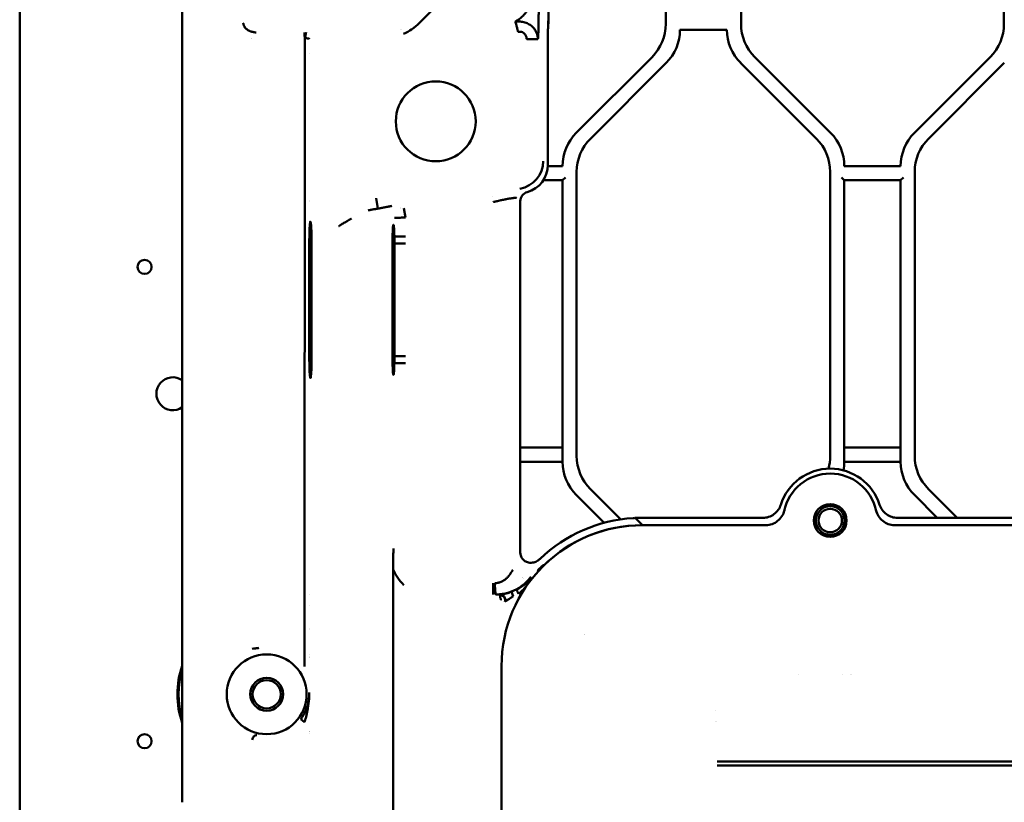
# Model space of a CAD drawing. Header units: millimetres. Extents: x 0 to 14369, y -869 to 2970.
# Tile 303 of 656: x 1663 to 1768, y 654 to 738. Entities that reach past the tile are written whole.
import ezdxf

# ---------------------------------------------------------------- set-up
doc = ezdxf.new("R2010")
doc.units = ezdxf.units.MM
doc.header["$LTSCALE"] = 10
doc.layers.add('Sichtbar (ISO)', color=7, linetype='Continuous', lineweight=50)

msp = doc.modelspace()

# ---------------------------------------------------------------- linework, layer by layer
at = {"layer": 'Sichtbar (ISO)'}
for p, q in [((1663.218, 641.735), (1663.218, 1126.035)), ((1680.518, 654.38), (1680.518, 876.885)), ((1719.518, 737.569), (1719.518, 850.976)), ((1732.018, 767.503), (1732.018, 737.266)), ((1732.018, 767.503), (1732.018, 737.266)), ((1740.018, 737.266), (1740.018, 767.503)), ((1740.018, 737.266), (1740.018, 767.503)), ((1768.018, 767.503), (1768.018, 737.266)), ((1768.018, 767.503), (1768.018, 737.266)), ((1709.102, 740.696), (1705.706, 737.301)), ((1716.092, 737.151), (1716.092, 737.151)), ((1716.455, 737.514), (1716.458, 737.517)), ((1703.766, 736.67), (1703.766, 736.669)), ((1703.877, 736.714), (1703.877, 736.714)), ((1733.518, 736.645), (1738.518, 736.645)), ((1693.595, 735.736), (1693.543, 668.841)), ((1718.397, 735.633), (1718.397, 735.633)), ((1718.398, 735.63), (1718.398, 735.63)), ((1694.042, 734.142), (1694.042, 734.142)), ((1719.439, 722.24), (1719.439, 734.876)), ((1730.553, 733.731), (1722.482, 725.66)), ((1730.553, 733.731), (1722.482, 725.66)), ((1723.982, 725.038), (1732.053, 733.109)), ((1723.982, 725.038), (1732.053, 733.109)), ((1739.982, 733.109), (1748.053, 725.038)), ((1739.982, 733.109), (1748.053, 725.038)), ((1749.553, 725.66), (1741.482, 733.731)), ((1749.553, 725.66), (1741.482, 733.731)), ((1766.553, 733.731), (1758.482, 725.66)), ((1766.553, 733.731), (1758.482, 725.66)), ((1759.982, 725.038), (1768.053, 733.109)), ((1759.982, 725.038), (1768.053, 733.109)), ((1721.018, 722.124), (1719.437, 722.124)), ((1722.518, 691.266), (1722.518, 721.503)), ((1722.518, 691.266), (1722.518, 721.503)), ((1749.518, 721.503), (1749.518, 691.266)), ((1749.518, 721.503), (1749.518, 691.266)), ((1757.018, 722.124), (1751.018, 722.124)), ((1758.518, 691.266), (1758.518, 721.503)), ((1758.518, 691.266), (1758.518, 721.503)), ((1718.966, 720.624), (1721.018, 720.624)), ((1721.018, 720.624), (1721.318, 720.924)), ((1721.018, 720.624), (1721.018, 690.645)), ((1721.018, 690.645), (1721.018, 720.624)), ((1750.718, 720.924), (1751.018, 720.624)), ((1751.018, 690.645), (1751.018, 720.624)), ((1751.018, 720.624), (1751.018, 690.645)), ((1751.018, 720.624), (1757.018, 720.624)), ((1757.018, 720.624), (1757.318, 720.924)), ((1757.018, 720.624), (1757.018, 690.645)), ((1757.018, 690.645), (1757.018, 720.624)), ((1694.042, 718.341), (1694.042, 718.341)), ((1701.366, 717.6), (1701.169, 718.716)), ((1713.514, 718.899), (1713.514, 718.899)), ((1716.518, 680.967), (1716.518, 718.393)), ((1700.662, 717.473), (1700.662, 717.473)), ((1700.766, 717.492), (1700.766, 717.492)), ((1703.77, 717.748), (1703.77, 717.748)), ((1703.77, 717.559), (1703.77, 717.561)), ((1704.133, 717.627), (1704.307, 716.646)), ((1694.042, 716.341), (1694.042, 716.341)), ((1694.042, 716.206), (1694.042, 716.206)), ((1697.974, 716.206), (1697.974, 716.206)), ((1698.204, 716.341), (1698.204, 716.341)), ((1703.77, 716.631), (1703.77, 716.631)), ((1703.108, 714.613), (1704.307, 714.613)), ((1694.054, 713.885), (1694.054, 701.885)), ((1694.298, 713.885), (1694.298, 701.885)), ((1702.906, 701.885), (1702.906, 713.885)), ((1704.299, 713.885), (1703.115, 713.885)), ((1703.115, 713.885), (1703.115, 701.885)), ((1694.042, 703.178), (1694.042, 703.178)), ((1694.042, 702.742), (1694.042, 702.742)), ((1703.115, 701.885), (1704.299, 701.885)), ((1704.307, 701.157), (1703.108, 701.157)), ((1721.018, 692.145), (1716.518, 692.145)), ((1716.518, 692.145), (1721.018, 692.145)), ((1757.018, 692.145), (1751.018, 692.145)), ((1751.018, 692.145), (1757.018, 692.145)), ((1716.518, 690.645), (1721.018, 690.645)), ((1721.018, 690.645), (1716.518, 690.645)), ((1751.018, 690.645), (1757.018, 690.645)), ((1757.018, 690.645), (1751.018, 690.645)), ((1727.212, 684.501), (1723.982, 687.731)), ((1727.212, 684.501), (1723.982, 687.731)), ((1763.042, 684.671), (1759.982, 687.731)), ((1763.042, 684.671), (1759.982, 687.731)), ((1722.482, 687.109), (1725.453, 684.138)), ((1725.453, 684.138), (1722.482, 687.109)), ((1758.482, 687.109), (1760.921, 684.671)), ((1760.921, 684.671), (1758.482, 687.109)), ((1742.351, 684.671), (1728.732, 684.671)), ((1728.732, 684.671), (1729.518, 683.885)), ((1778.835, 684.671), (1756.684, 684.671)), ((1729.518, 683.885), (1742.68, 683.885)), ((1729.518, 683.885), (1742.68, 683.885)), ((1756.355, 683.885), (1809.018, 683.885)), ((1756.358, 683.885), (1809.018, 683.885)), ((1702.984, 606.602), (1702.984, 679.168)), ((1713.621, 676.508), (1713.621, 677.707)), ((1694.042, 676.503), (1694.042, 676.503)), ((1715.746, 676.313), (1715.576, 676.782)), ((1694.042, 675.385), (1694.042, 675.385)), ((1694.042, 672.885), (1694.042, 672.885)), ((1694.042, 670.08), (1694.042, 670.08)), ((1714.518, 616.885), (1714.518, 668.885)), ((1694.042, 665.689), (1694.042, 665.689)), ((1693.14, 663.224), (1693.543, 662.928)), ((1694.042, 661.689), (1694.042, 661.689)), ((1797.419, 658.736), (1737.477, 658.736)), ((1737.486, 658.304), (1813.517, 658.304))]:
    msp.add_line(p, q, dxfattribs=at)
for centre, radius in [((1707.518, 726.885), 4.25), ((1676.518, 711.385), 0.75), ((1749.518, 684.385), 1.75), ((1749.518, 684.385), 1.525), ((1749.518, 684.385), 1.25), ((1689.518, 665.885), 4.25), ((1689.518, 665.885), 1.75), ((1689.518, 665.885), 1.5), ((1676.518, 660.885), 0.75)]:
    msp.add_circle(centre, radius, dxfattribs=at)
for centre, radius, start, end in [((1727.018, 737.266), 5, 315, 0), ((1727.018, 737.266), 5, 315, 0), ((1745.018, 737.266), 5, 180, 225), ((1745.018, 737.266), 5, 180, 225), ((1763.018, 737.266), 5, 315, 0), ((1763.018, 737.266), 5, 315, 0), ((1728.518, 736.645), 5, 315, 0), ((1728.518, 736.645), 5, 315, 0), ((1743.518, 736.645), 5, 180, 225), ((1743.518, 736.645), 5, 180, 225), ((1690.124, 737.144), 2.6, 212.1629, 212.1632), ((1726.018, 722.124), 5, 135, 180), ((1726.018, 722.124), 5, 135, 180), ((1746.018, 722.124), 5, 0, 45), ((1746.018, 722.124), 5, 0, 45), ((1762.018, 722.124), 5, 135, 180), ((1762.018, 722.124), 5, 135, 180), ((1727.518, 721.503), 5, 135, 180), ((1727.518, 721.503), 5, 135, 180), ((1744.518, 721.503), 5, 0, 45), ((1744.518, 721.503), 5, 0, 45), ((1763.518, 721.503), 5, 135, 180), ((1763.518, 721.503), 5, 135, 180), ((1679.518, 697.885), 1.75, 55.1501, 304.8499), ((1679.518, 697.885), 1.75, 55.1501, 304.8499), ((1727.518, 691.266), 5, 180, 225), ((1727.518, 691.266), 5, 180, 225), ((1744.518, 691.266), 5, 344.20305, 0), ((1744.518, 691.266), 5, 344.20305, 0), ((1763.518, 691.266), 5, 180, 225), ((1763.518, 691.266), 5, 180, 225), ((1726.018, 690.645), 5, 180, 225), ((1726.018, 690.645), 5, 180, 225), ((1749.518, 684.385), 5.524, 17.68467, 162.31533), ((1746.018, 690.645), 5, 349.38818, 0), ((1746.018, 690.645), 5, 349.38818, 0), ((1762.018, 690.645), 5, 180, 225), ((1762.018, 690.645), 5, 180, 225), ((1749.518, 684.385), 5, 11.65325, 168.34675), ((1729.518, 668.885), 15.786, 93.54393, 133.64782), ((1728.48, 685.641), 1.002, 273.54225, 284.54317), ((1729.518, 668.885), 15, 90, 180), ((1729.518, 668.885), 15, 90, 134.2481), ((1713.905, 681.385), 4.214, 313.04655, 313.04896), ((1729.521, 668.883), 7.004, 151.00383, 151.00414), ((1689.518, 665.885), 9.5, 161.32828, 198.67172), ((1689.518, 665.885), 6, 41.05322, 41.05351), ((1689.518, 665.885), 9.38, 163.63541, 196.36459), ((1689.518, 665.885), 9.38, 163.63541, 196.36459), ((1753.769, 667.635), 7.596, 177.0423, 177.04256), ((1753.767, 667.635), 2.999, 172.5363, 172.53707), ((1753.768, 667.635), 2, 168.77785, 168.77906), ((1739.018, 663.884), 1.701, 170.78174, 170.78235), ((1739.018, 663.385), 1.701, 194.82609, 194.82661), ((1689.518, 665.884), 6, 318.94495, 318.9455)]:
    msp.add_arc(centre, radius, start, end, dxfattribs=at)
for centre, major_axis, ratio, start_param, end_param in [((1716.514, 737.573), (2.776, -1.15), 0.998395, 0.231895, 0.3921315), ((1688.081, 737.221), (-0.753, -0.407), 0.8201016, 0.2764217, 0.4996481), ((1715.961, 722.664), (-1.928, -2.298), 0.997668, 0.8745085, 2.2677786), ((1716.435, 722.247), (-2.304, 1.933), 0.997668, 2.5418508, 3.838575), ((1717.519, 718.39), (-0.768, 0.644), 0.997668, 5.6834434, 6.9801674), ((1693.543, 718.515), (2.3, 0), 0.0174551, 4.931115, 4.9311234), ((1703.011, 713.885), (0, 2), 0.0524078, 5.0849417, 7.8539816), ((1703.011, 701.885), (0, -2), 0.0524078, 4.712389, 7.4814298), ((1719.402, 679.272), (-0.502, 0.001), 0.9972706, 5.4900581, 5.5221299), ((1709.557, 682.469), (6.081, 4.18), 0.8630452, 2.9835925, 3.2991788), ((1716.346, 676.563), (-0.229, 0.454), 0.0013301, 4.7291007, 6.2314467), ((1693.543, 672.71), (2.3, 0), 0.0174551, 1.3520642, 1.352073), ((1688.339, 661.036), (0.134, 0.482), 0.6937313, 0.0484623, 1.7620187)]:
    msp.add_ellipse(centre, major_axis=major_axis, ratio=ratio, start_param=start_param, end_param=end_param, dxfattribs=at)
for points, knots in [([(1715.983, 737.518), (1715.985, 737.519), (1715.989, 737.52), (1715.994, 737.523), (1716.006, 737.529), (1716.028, 737.541), (1716.071, 737.566), (1716.117, 737.592), (1716.163, 737.62), (1716.261, 737.682), (1716.353, 737.745), (1716.552, 737.892), (1716.735, 738.051), (1716.909, 738.219), (1717.066, 738.414), (1717.132, 738.519), (1717.193, 738.625), (1717.24, 738.732), (1717.26, 738.789), (1717.27, 738.818), (1717.276, 738.837), (1717.278, 738.846)], [0.00000024, 0.00000024, 0.00000024, 0.00000024, 0.01503684, 0.03015115, 0.05159061, 0.08203607, 0.12551178, 0.16948814, 0.21391532, 0.27755168, 0.34208846, 0.43466928, 0.5272986, 0.61857157, 0.70862651, 0.77189627, 0.83451411, 0.89627601, 0.93944563, 0.96978581, 1, 1, 1, 1]), ([(1718.477, 738.846), (1718.477, 738.836), (1718.477, 738.826), (1718.477, 738.816), (1718.477, 738.804), (1718.477, 738.792), (1718.477, 738.78), (1718.477, 738.759), (1718.476, 738.737), (1718.476, 738.715), (1718.476, 738.672), (1718.476, 738.629), (1718.476, 738.586), (1718.476, 738.55), (1718.476, 738.513), (1718.476, 738.477), (1718.475, 738.429), (1718.475, 738.381), (1718.475, 738.333), (1718.474, 738.25), (1718.474, 738.168), (1718.473, 738.087), (1718.473, 738.068), (1718.473, 738.049), (1718.473, 738.03), (1718.472, 737.969), (1718.472, 737.908), (1718.471, 737.849), (1718.469, 737.598), (1718.465, 737.358), (1718.461, 737.131), (1718.461, 737.075), (1718.459, 737.019), (1718.458, 736.964), (1718.457, 736.913), (1718.456, 736.862), (1718.455, 736.812)], [0, 0, 0, 0, 0.00705922, 0.00705922, 0.00705922, 0.015625, 0.015625, 0.015625, 0.03125, 0.03125, 0.03125, 0.0625, 0.0625, 0.0625, 0.0892245, 0.0892245, 0.0892245, 0.125, 0.125, 0.125, 0.1875, 0.1875, 0.1875, 0.202352, 0.202352, 0.202352, 0.25, 0.25, 0.25, 0.45011219, 0.45011219, 0.45011219, 0.5, 0.5, 0.5, 0.54634323, 0.54634323, 0.54634323, 0.54634323]), ([(1687.027, 737.334), (1687.028, 737.328), (1687.029, 737.322), (1687.029, 737.316), (1687.03, 737.31), (1687.031, 737.304), (1687.032, 737.298), (1687.034, 737.286), (1687.036, 737.274), (1687.038, 737.262), (1687.041, 737.248), (1687.043, 737.234), (1687.046, 737.221), (1687.048, 737.211), (1687.05, 737.202), (1687.052, 737.193), (1687.062, 737.149), (1687.075, 737.108), (1687.089, 737.07), (1687.104, 737.032), (1687.121, 736.997), (1687.139, 736.964), (1687.149, 736.948), (1687.158, 736.933), (1687.168, 736.919), (1687.179, 736.904), (1687.19, 736.889), (1687.201, 736.876), (1687.218, 736.855), (1687.236, 736.836), (1687.254, 736.817), (1687.268, 736.802), (1687.283, 736.788), (1687.298, 736.774), (1687.314, 736.759), (1687.33, 736.745), (1687.348, 736.731), (1687.376, 736.71), (1687.405, 736.689), (1687.439, 736.674)], [0, 0, 0, 0, 0.01649138, 0.01649138, 0.01649138, 0.03392833, 0.03392833, 0.03392833, 0.06880223, 0.06880223, 0.06880223, 0.11035514, 0.11035514, 0.11035514, 0.13855002, 0.13855002, 0.13855002, 0.27804561, 0.27804561, 0.27804561, 0.4175412, 0.4175412, 0.4175412, 0.48610066, 0.48610066, 0.48610066, 0.55703679, 0.55703679, 0.55703679, 0.66176161, 0.66176161, 0.66176161, 0.74574836, 0.74574836, 0.74574836, 0.83602798, 0.83602798, 0.83602798, 0.97797973, 0.97797973, 0.97797973, 0.97797973]), ([(1687.027, 737.334), (1687.028, 737.327), (1687.03, 737.315), (1687.033, 737.291), (1687.041, 737.25), (1687.057, 737.174), (1687.088, 737.075), (1687.139, 736.971), (1687.223, 736.852), (1687.324, 736.754), (1687.406, 736.691), (1687.439, 736.674)], [0, 0, 0, 0, 0.02153802, 0.04278576, 0.08441637, 0.16433692, 0.31250402, 0.44957132, 0.58035738, 0.84197925, 0.97829114, 0.97829114, 0.97829114, 0.97829114]), ([(1704.087, 736.218), (1704.091, 736.22), (1704.095, 736.221), (1704.396, 736.347), (1704.681, 736.501), (1705.295, 736.911), (1705.546, 737.141), (1705.706, 737.301)], [-0.12156631, -0.12156631, -0.12156631, -0.12156631, -0.12081917, -0.12081917, -0.06799044, -0.06799044, -0.00000868, -0.00000868, -0.00000868, -0.00000868]), ([(1715.994, 737.518), (1715.994, 737.516), (1715.994, 737.515), (1715.995, 737.514), (1715.995, 737.512), (1715.996, 737.509), (1715.997, 737.506), (1715.998, 737.501), (1716, 737.496), (1716.002, 737.489), (1716.004, 737.479), (1716.008, 737.467), (1716.012, 737.451), (1716.019, 737.428), (1716.027, 737.398), (1716.038, 737.355), (1716.055, 737.294), (1716.078, 737.203), (1716.106, 737.098), (1716.133, 736.994), (1716.165, 736.875), (1716.19, 736.777), (1716.208, 736.708), (1716.224, 736.65), (1716.237, 736.601), (1716.246, 736.566), (1716.254, 736.535), (1716.261, 736.511), (1716.265, 736.494), (1716.269, 736.48), (1716.273, 736.466), (1716.276, 736.451), (1716.28, 736.435), (1716.285, 736.42)], [0, 0, 0, 0, 0.0353015, 0.0353015, 0.0353015, 0.0774439, 0.0774439, 0.0774439, 0.1371039, 0.1371039, 0.1371039, 0.2215092, 0.2215092, 0.2215092, 0.3408332, 0.3408332, 0.3408332, 0.508912, 0.508912, 0.508912, 0.6769975, 0.6769975, 0.6769975, 0.7962872, 0.7962872, 0.7962872, 0.8807, 0.8807, 0.8807, 0.9403716, 0.9403716, 0.9403716, 1, 1, 1, 1]), ([(1718.398, 735.633), (1718.396, 735.874), (1718.258, 736.336), (1718.04, 736.733), (1717.701, 737.102), (1717.259, 737.343), (1716.779, 737.485), (1716.352, 737.535), (1716.138, 737.536), (1716.05, 737.525)], [0.00000021, 0.00000021, 0.00000021, 0.00000021, 0.17459591, 0.31419353, 0.45659954, 0.6009145, 0.74537925, 0.88217028, 0.97921931, 0.97921931, 0.97921931, 0.97921931]), ([(1719.459, 736.352), (1719.464, 736.556), (1719.47, 736.755), (1719.483, 737.219), (1719.487, 737.36), (1719.494, 737.575), (1719.494, 737.576), (1719.494, 737.579)], [-0.1373053, -0.1373053, -0.1373053, -0.1373053, -0.07489207, -0.07489207, 0, 0, 0.00066387, 0.00066387, 0.00066387, 0.00066387]), ([(1687.439, 736.674), (1687.447, 736.677), (1687.449, 736.675), (1687.453, 736.672), (1687.455, 736.67), (1687.452, 736.664)], [0.0009420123, 0.0009420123, 0.0009420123, 0.0009420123, 0.0017026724, 0.0017026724, 0.0028071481, 0.0028071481, 0.0028071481, 0.0028071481]), ([(1687.58, 736.568), (1687.589, 736.564), (1687.598, 736.559), (1687.607, 736.555), (1687.64, 736.539), (1687.675, 736.524), (1687.709, 736.51), (1687.745, 736.495), (1687.781, 736.482), (1687.817, 736.47), (1687.854, 736.457), (1687.892, 736.445), (1687.929, 736.434), (1687.967, 736.423), (1688.006, 736.413), (1688.044, 736.403), (1688.083, 736.394), (1688.123, 736.385), (1688.162, 736.378), (1688.182, 736.374), (1688.203, 736.37), (1688.223, 736.367), (1688.243, 736.363), (1688.264, 736.36), (1688.284, 736.357), (1688.305, 736.354), (1688.326, 736.352), (1688.346, 736.349), (1688.357, 736.348), (1688.367, 736.347), (1688.378, 736.346), (1688.388, 736.345), (1688.399, 736.344), (1688.41, 736.343)], [0, 0, 0, 0, 0.03443387, 0.03443387, 0.03443387, 0.16267202, 0.16267202, 0.16267202, 0.29394063, 0.29394063, 0.29394063, 0.42830639, 0.42830639, 0.42830639, 0.56582792, 0.56582792, 0.56582792, 0.70669966, 0.70669966, 0.70669966, 0.77849725, 0.77849725, 0.77849725, 0.85127025, 0.85127025, 0.85127025, 0.92508111, 0.92508111, 0.92508111, 0.96239759, 0.96239759, 0.96239759, 0.99999987, 0.99999987, 0.99999987, 0.99999987]), ([(1693.542, 736.202), (1693.541, 736.183), (1693.54, 736.153), (1693.54, 736.12), (1693.54, 736.109)], [0.40143645, 0.40143645, 0.40143645, 0.40143645, 0.5, 0.54825995, 0.54825995, 0.54825995, 0.54825995]), ([(1693.54, 736.109), (1693.54, 736.091), (1693.542, 736.042), (1693.549, 735.972), (1693.56, 735.902), (1693.568, 735.857), (1693.576, 735.82), (1693.581, 735.792), (1693.587, 735.769), (1693.591, 735.753), (1693.593, 735.743), (1693.594, 735.739), (1693.595, 735.737)], [0.54825995, 0.54825995, 0.54825995, 0.54825995, 0.625, 0.75, 0.8125, 0.875, 0.90625, 0.9375, 0.96875, 0.984375, 0.9921875, 0.99957793, 0.99957793, 0.99957793, 0.99957793]), ([(1693.543, 736.22), (1693.543, 736.219), (1693.543, 736.213), (1693.542, 736.207), (1693.542, 736.202)], [0.370295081, 0.370295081, 0.370295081, 0.370295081, 0.375, 0.401436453, 0.401436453, 0.401436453, 0.401436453]), ([(1693.543, 736.331), (1693.543, 736.33), (1693.543, 736.329), (1693.543, 736.327), (1693.544, 736.323), (1693.544, 736.315), (1693.544, 736.3), (1693.544, 736.277), (1693.544, 736.25), (1693.543, 736.23), (1693.543, 736.22)], [0.04788909, 0.04788909, 0.04788909, 0.04788909, 0.0625, 0.078125, 0.09375, 0.125, 0.1875, 0.25, 0.3125, 0.37029508, 0.37029508, 0.37029508, 0.37029508]), ([(1693.732, 736.335), (1693.729, 736.334), (1693.725, 736.332), (1693.722, 736.329), (1693.719, 736.325), (1693.716, 736.321), (1693.713, 736.316), (1693.707, 736.306), (1693.701, 736.292), (1693.695, 736.275), (1693.695, 736.273), (1693.694, 736.271), (1693.694, 736.269), (1693.689, 736.253), (1693.684, 736.235), (1693.68, 736.214), (1693.676, 736.191), (1693.672, 736.165), (1693.668, 736.137), (1693.667, 736.131), (1693.666, 736.124), (1693.665, 736.117), (1693.661, 736.095), (1693.658, 736.072), (1693.654, 736.048), (1693.649, 736.016), (1693.643, 735.983), (1693.637, 735.948), (1693.636, 735.941), (1693.634, 735.934), (1693.633, 735.926), (1693.631, 735.916), (1693.629, 735.906), (1693.627, 735.896), (1693.624, 735.879), (1693.62, 735.861), (1693.617, 735.843), (1693.616, 735.839), (1693.615, 735.834), (1693.614, 735.83), (1693.611, 735.816), (1693.609, 735.803), (1693.606, 735.79), (1693.604, 735.781), (1693.602, 735.772), (1693.6, 735.763), (1693.599, 735.758), (1693.599, 735.754), (1693.598, 735.749), (1693.597, 735.745), (1693.595, 735.741), (1693.595, 735.736)], [0, 0, 0, 0, 0.0625, 0.0625, 0.0625, 0.125, 0.125, 0.125, 0.25, 0.25, 0.25, 0.2626787, 0.2626787, 0.2626787, 0.375, 0.375, 0.375, 0.5, 0.5, 0.5, 0.529659, 0.529659, 0.529659, 0.625, 0.625, 0.625, 0.75, 0.75, 0.75, 0.7767621, 0.7767621, 0.7767621, 0.8125, 0.8125, 0.8125, 0.875, 0.875, 0.875, 0.8910134, 0.8910134, 0.8910134, 0.9375, 0.9375, 0.9375, 0.96875, 0.96875, 0.96875, 0.984375, 0.984375, 0.984375, 1, 1, 1, 1]), ([(1717.2, 735.633), (1717.2, 735.637), (1717.199, 735.641), (1717.199, 735.645), (1717.199, 735.657), (1717.198, 735.669), (1717.197, 735.681), (1717.196, 735.697), (1717.194, 735.712), (1717.192, 735.728), (1717.19, 735.743), (1717.188, 735.759), (1717.185, 735.774), (1717.177, 735.819), (1717.166, 735.863), (1717.152, 735.906), (1717.114, 736.018), (1717.055, 736.117), (1716.98, 736.199), (1716.943, 736.239), (1716.901, 736.275), (1716.857, 736.306), (1716.789, 736.354), (1716.713, 736.39), (1716.63, 736.411), (1716.577, 736.425), (1716.522, 736.433), (1716.464, 736.434), (1716.416, 736.436), (1716.365, 736.433), (1716.314, 736.425), (1716.304, 736.424), (1716.294, 736.422), (1716.285, 736.42)], [0.00000001, 0.00000001, 0.00000001, 0.00000001, 0.00796961, 0.00796961, 0.00796961, 0.03184699, 0.03184699, 0.03184699, 0.06363041, 0.06363041, 0.06363041, 0.09535545, 0.09535545, 0.09535545, 0.19020498, 0.19020498, 0.19020498, 0.44116103, 0.44116103, 0.44116103, 0.56582775, 0.56582775, 0.56582775, 0.75589683, 0.75589683, 0.75589683, 0.87744048, 0.87744048, 0.87744048, 0.98022478, 0.98022478, 0.98022478, 1, 1, 1, 1]), ([(1718.426, 735.994), (1718.424, 735.959), (1718.422, 735.925), (1718.42, 735.892), (1718.418, 735.868), (1718.417, 735.844), (1718.415, 735.822), (1718.413, 735.799), (1718.412, 735.777), (1718.41, 735.755), (1718.408, 735.733), (1718.406, 735.713), (1718.404, 735.692)], [0.83198877, 0.83198877, 0.83198877, 0.83198877, 0.875, 0.875, 0.875, 0.90625, 0.90625, 0.90625, 0.9375, 0.9375, 0.9375, 0.96875, 0.96875, 0.96875, 0.96875]), ([(1718.431, 736.09), (1718.43, 736.074), (1718.43, 736.058), (1718.429, 736.042), (1718.428, 736.026), (1718.427, 736.01), (1718.426, 735.994)], [0.793643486, 0.793643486, 0.793643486, 0.793643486, 0.8125, 0.8125, 0.8125, 0.831988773, 0.831988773, 0.831988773, 0.831988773]), ([(1718.455, 736.812), (1718.454, 736.77), (1718.453, 736.729), (1718.452, 736.688), (1718.452, 736.685), (1718.452, 736.683), (1718.452, 736.68)], [0.546343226, 0.546343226, 0.546343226, 0.546343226, 0.585409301, 0.585409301, 0.585409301, 0.587983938, 0.587983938, 0.587983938, 0.587983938]), ([(1719.439, 734.876), (1719.439, 735.119), (1719.441, 735.364), (1719.448, 735.858), (1719.453, 736.109), (1719.459, 736.352)], [-0.15410256, -0.15410256, -0.15410256, -0.15410256, -0.08049402, -0.08049402, -0.000001, -0.000001, -0.000001, -0.000001]), ([(1694.042, 735.682), (1694.042, 735.684), (1694.039, 735.687), (1694.028, 735.694), (1694.005, 735.702), (1693.963, 735.711), (1693.908, 735.719), (1693.841, 735.725), (1693.765, 735.73), (1693.696, 735.733), (1693.638, 735.735), (1693.609, 735.736), (1693.595, 735.736)], [0, 0, 0, 0, 0.0625, 0.125, 0.25, 0.375, 0.5, 0.625, 0.75, 0.875, 0.9375, 1, 1, 1, 1]), ([(1718.397, 735.633), (1718.379, 735.634), (1718.105, 735.634), (1717.494, 735.633), (1717.2, 735.633)], [0.00000012, 0.00000012, 0.00000012, 0.00000012, 0.50001963, 1, 1, 1, 1]), ([(1716.118, 718.728), (1716.118, 718.729), (1716.117, 718.729), (1716.117, 718.73), (1716.113, 718.734), (1716.105, 718.737), (1716.095, 718.739), (1716.089, 718.74), (1716.082, 718.741), (1716.074, 718.742), (1716.066, 718.743), (1716.058, 718.743), (1716.048, 718.744), (1716.03, 718.744), (1716.009, 718.744), (1715.984, 718.743), (1715.982, 718.743), (1715.98, 718.743), (1715.979, 718.742), (1715.965, 718.742), (1715.951, 718.741), (1715.935, 718.74), (1715.931, 718.739), (1715.926, 718.739), (1715.921, 718.739), (1715.91, 718.738), (1715.898, 718.737), (1715.887, 718.736), (1715.875, 718.734), (1715.862, 718.733), (1715.85, 718.732), (1715.846, 718.731), (1715.842, 718.73), (1715.837, 718.73), (1715.836, 718.73), (1715.834, 718.729), (1715.832, 718.729), (1715.829, 718.729), (1715.826, 718.729), (1715.823, 718.728), (1715.818, 718.728), (1715.813, 718.727), (1715.808, 718.727), (1715.806, 718.726), (1715.804, 718.726), (1715.802, 718.726), (1715.8, 718.725), (1715.798, 718.725), (1715.795, 718.725), (1715.793, 718.725), (1715.791, 718.724), (1715.788, 718.724), (1715.785, 718.724), (1715.783, 718.723), (1715.78, 718.723), (1715.776, 718.723), (1715.772, 718.722), (1715.768, 718.722), (1715.761, 718.721), (1715.755, 718.72), (1715.749, 718.719), (1715.741, 718.718), (1715.732, 718.717), (1715.724, 718.716), (1715.722, 718.715), (1715.719, 718.715), (1715.717, 718.715), (1715.704, 718.713), (1715.69, 718.711), (1715.676, 718.709), (1715.667, 718.708), (1715.659, 718.707), (1715.65, 718.705), (1715.627, 718.702), (1715.603, 718.698), (1715.578, 718.694), (1715.554, 718.691), (1715.528, 718.687), (1715.501, 718.682), (1715.488, 718.68), (1715.475, 718.678), (1715.462, 718.676), (1715.421, 718.67), (1715.377, 718.662), (1715.333, 718.655), (1715.274, 718.645), (1715.213, 718.634), (1715.15, 718.623), (1715.086, 718.611), (1715.021, 718.599), (1714.954, 718.586), (1714.948, 718.585), (1714.943, 718.584), (1714.937, 718.583), (1714.808, 718.558), (1714.673, 718.531), (1714.532, 718.501), (1714.465, 718.487), (1714.397, 718.472), (1714.328, 718.457), (1714.247, 718.439), (1714.166, 718.42), (1714.084, 718.401), (1714.057, 718.395), (1714.03, 718.389), (1714.004, 718.382), (1713.954, 718.371), (1713.904, 718.359), (1713.853, 718.346), (1713.849, 718.345), (1713.844, 718.344), (1713.839, 718.343), (1713.784, 718.329), (1713.729, 718.316), (1713.674, 718.302), (1713.657, 718.297), (1713.639, 718.293), (1713.621, 718.288)], [0, 0, 0, 0, 0.00615295, 0.00615295, 0.00615295, 0.06237548, 0.06237548, 0.06237548, 0.09454354, 0.09454354, 0.09454354, 0.1243997, 0.1243997, 0.1243997, 0.18252801, 0.18252801, 0.18252801, 0.18628653, 0.18628653, 0.18628653, 0.21724179, 0.21724179, 0.21724179, 0.22672724, 0.22672724, 0.22672724, 0.2482217, 0.2482217, 0.2482217, 0.27121358, 0.27121358, 0.27121358, 0.27924388, 0.27924388, 0.27924388, 0.28240569, 0.28240569, 0.28240569, 0.28700948, 0.28700948, 0.28700948, 0.29477954, 0.29477954, 0.29477954, 0.29866633, 0.29866633, 0.29866633, 0.30255432, 0.30255432, 0.30255432, 0.30644355, 0.30644355, 0.30644355, 0.31033405, 0.31033405, 0.31033405, 0.31595006, 0.31595006, 0.31595006, 0.3259088, 0.3259088, 0.3259088, 0.33833008, 0.33833008, 0.33833008, 0.34150555, 0.34150555, 0.34150555, 0.36079615, 0.36079615, 0.36079615, 0.37276604, 0.37276604, 0.37276604, 0.40411983, 0.40411983, 0.40411983, 0.43556222, 0.43556222, 0.43556222, 0.4506322, 0.4506322, 0.4506322, 0.49864449, 0.49864449, 0.49864449, 0.56187337, 0.56187337, 0.56187337, 0.62503955, 0.62503955, 0.62503955, 0.63014227, 0.63014227, 0.63014227, 0.75054296, 0.75054296, 0.75054296, 0.8081762, 0.8081762, 0.8081762, 0.87521472, 0.87521472, 0.87521472, 0.89697531, 0.89697531, 0.89697531, 0.93752431, 0.93752431, 0.93752431, 0.94133379, 0.94133379, 0.94133379, 0.98567807, 0.98567807, 0.98567807, 0.99999877, 0.99999877, 0.99999877, 0.99999877]), ([(1701.366, 717.6), (1701.248, 717.579), (1701.012, 717.537), (1700.658, 717.472), (1700.422, 717.43), (1700.304, 717.408)], [0, 0, 0, 0, 0.33333333, 0.66666667, 0.99999955, 0.99999955, 0.99999955, 0.99999955]), ([(1701.366, 717.6), (1701.374, 717.601), (1701.39, 717.604), (1701.422, 717.609), (1701.478, 717.618), (1701.558, 717.632), (1701.654, 717.649), (1701.844, 717.683), (1702.126, 717.739), (1702.43, 717.802), (1702.671, 717.848), (1702.791, 717.868), (1702.851, 717.878)], [0.00000001, 0.00000001, 0.00000001, 0.00000001, 0.015625, 0.03125, 0.0625, 0.125, 0.1875, 0.25, 0.5, 0.75, 0.875, 1, 1, 1, 1]), ([(1694.298, 713.885), (1694.298, 714.046), (1694.297, 714.207), (1694.294, 714.522), (1694.291, 714.676), (1694.281, 715.102), (1694.272, 715.353), (1694.249, 715.774), (1694.236, 715.941), (1694.206, 716.165), (1694.19, 716.221), (1694.159, 716.214), (1694.143, 716.152), (1694.114, 715.916), (1694.1, 715.744), (1694.078, 715.315), (1694.069, 715.06), (1694.057, 714.497), (1694.054, 714.192), (1694.054, 713.885)], [0.000001, 0.000001, 0.000001, 0.000001, 0.04834025, 0.04834025, 0.09661919, 0.09661919, 0.18727621, 0.18727621, 0.277959, 0.277959, 0.3686136, 0.3686136, 0.45921136, 0.45921136, 0.54969111, 0.54969111, 0.64000336, 0.64000336, 0.73164157, 0.73164157, 0.73164157, 0.73164157]), ([(1698.538, 716.537), (1698.523, 716.528), (1698.508, 716.519), (1698.493, 716.51), (1698.478, 716.502), (1698.463, 716.493), (1698.448, 716.484), (1698.418, 716.467), (1698.388, 716.449), (1698.358, 716.431), (1698.328, 716.414), (1698.298, 716.396), (1698.268, 716.379), (1698.238, 716.361), (1698.208, 716.343), (1698.177, 716.325), (1698.117, 716.29), (1698.058, 716.255), (1697.998, 716.22), (1697.939, 716.186), (1697.88, 716.152), (1697.821, 716.118), (1697.763, 716.084), (1697.706, 716.051), (1697.65, 716.017)], [0, 0, 0, 0, 0.03125, 0.03125, 0.03125, 0.0625, 0.0625, 0.0625, 0.125, 0.125, 0.125, 0.18709545, 0.18709545, 0.18709545, 0.25, 0.25, 0.25, 0.375, 0.375, 0.375, 0.5, 0.5, 0.5, 0.62497595, 0.62497595, 0.62497595, 0.62497595]), ([(1704.307, 716.646), (1704.115, 716.64), (1703.917, 716.635), (1703.736, 716.63), (1703.712, 716.63), (1703.688, 716.629), (1703.664, 716.629), (1703.512, 716.625), (1703.376, 716.622), (1703.282, 716.621), (1703.262, 716.621), (1703.243, 716.621), (1703.227, 716.621), (1703.153, 716.62), (1703.116, 716.621), (1703.108, 716.621)], [0.0000001, 0.0000001, 0.0000001, 0.0000001, 0.33333333, 0.33333333, 0.33333333, 0.37824847, 0.37824847, 0.37824847, 0.66666667, 0.66666667, 0.66666667, 0.72772948, 0.72772948, 0.72772948, 1, 1, 1, 1]), ([(1697.65, 716.017), (1697.65, 716.017), (1697.65, 716.017), (1697.65, 716.017), (1697.594, 715.984), (1697.539, 715.95), (1697.486, 715.917), (1697.46, 715.901), (1697.434, 715.885), (1697.409, 715.868), (1697.383, 715.852), (1697.358, 715.836), (1697.333, 715.82), (1697.309, 715.804), (1697.285, 715.788), (1697.261, 715.772), (1697.25, 715.764), (1697.238, 715.757), (1697.226, 715.749), (1697.221, 715.745), (1697.215, 715.741), (1697.209, 715.737), (1697.204, 715.733), (1697.198, 715.73), (1697.193, 715.726)], [0.62497595, 0.62497595, 0.62497595, 0.62497595, 0.625, 0.625, 0.625, 0.75, 0.75, 0.75, 0.8125, 0.8125, 0.8125, 0.875, 0.875, 0.875, 0.9375, 0.9375, 0.9375, 0.96875, 0.96875, 0.96875, 0.984375, 0.984375, 0.984375, 1, 1, 1, 1]), ([(1703.115, 713.885), (1703.115, 714.009), (1703.115, 714.133), (1703.114, 714.316), (1703.113, 714.377), (1703.111, 714.496), (1703.11, 714.555), (1703.108, 714.613)], [0.000008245, 0.000008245, 0.000008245, 0.000008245, 0.037289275, 0.037289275, 0.055924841, 0.055924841, 0.074549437, 0.074549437, 0.074549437, 0.074549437]), ([(1694.298, 701.885), (1694.298, 701.577), (1694.295, 701.272), (1694.283, 700.709), (1694.274, 700.454), (1694.251, 700.025), (1694.238, 699.853), (1694.209, 699.617), (1694.193, 699.555), (1694.161, 699.548), (1694.145, 699.604), (1694.116, 699.829), (1694.102, 699.995), (1694.079, 700.416), (1694.07, 700.668), (1694.06, 701.093), (1694.058, 701.247), (1694.054, 701.562), (1694.054, 701.723), (1694.054, 701.885)], [-0.73164157, -0.73164157, -0.73164157, -0.73164157, -0.64000336, -0.64000336, -0.54969111, -0.54969111, -0.45921136, -0.45921136, -0.3686136, -0.3686136, -0.277959, -0.277959, -0.18727621, -0.18727621, -0.09661919, -0.09661919, -0.04834025, -0.04834025, -0.000001, -0.000001, -0.000001, -0.000001]), ([(1703.108, 701.157), (1703.11, 701.272), (1703.113, 701.392), (1703.117, 701.637), (1703.117, 701.76), (1703.115, 701.885)], [0.000004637, 0.000004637, 0.000004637, 0.000004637, 0.037237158, 0.037237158, 0.074173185, 0.074173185, 0.074173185, 0.074173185]), ([(1742.351, 684.671), (1742.556, 684.671), (1742.76, 684.702), (1743.162, 684.83), (1743.356, 684.928), (1743.704, 685.183), (1743.857, 685.338), (1744.1, 685.682), (1744.193, 685.867), (1744.255, 686.063)], [-0.2527723, -0.2527723, -0.2527723, -0.2527723, -0.19121762, -0.19121762, -0.12643481, -0.12643481, -0.06160325, -0.06160325, -0.000001, -0.000001, -0.000001, -0.000001]), ([(1754.78, 686.063), (1754.843, 685.867), (1754.935, 685.682), (1755.178, 685.338), (1755.331, 685.183), (1755.68, 684.928), (1755.874, 684.83), (1756.275, 684.702), (1756.479, 684.671), (1756.684, 684.671)], [-0.25276691, -0.25276691, -0.25276691, -0.25276691, -0.19115914, -0.19115914, -0.12632171, -0.12632171, -0.06154751, -0.06154751, -0.000001, -0.000001, -0.000001, -0.000001]), ([(1744.634, 685.457), (1744.584, 685.238), (1744.493, 685.031), (1744.247, 684.655), (1744.093, 684.486), (1743.743, 684.205), (1743.546, 684.09), (1743.126, 683.931), (1742.904, 683.887), (1742.68, 683.885)], [-0.26942709, -0.26942709, -0.26942709, -0.26942709, -0.20212339, -0.20212339, -0.13466474, -0.13466474, -0.06726869, -0.06726869, -0.000001, -0.000001, -0.000001, -0.000001]), ([(1756.358, 683.885), (1756.134, 683.886), (1755.911, 683.931), (1755.491, 684.09), (1755.293, 684.204), (1754.942, 684.486), (1754.788, 684.655), (1754.543, 685.031), (1754.452, 685.238), (1754.401, 685.457)], [-0.26970582, -0.26970582, -0.26970582, -0.26970582, -0.20232161, -0.20232161, -0.1347682, -0.1347682, -0.06730738, -0.06730738, -0.00000149, -0.00000149, -0.00000149, -0.00000149]), ([(1702.984, 679.168), (1702.985, 679.359), (1702.987, 679.552), (1702.988, 679.748), (1702.988, 679.796), (1702.989, 679.843), (1702.989, 679.891), (1702.99, 680.027), (1702.991, 680.164), (1702.992, 680.302), (1702.993, 680.413), (1702.994, 680.525), (1702.996, 680.638), (1702.997, 680.711), (1702.998, 680.784), (1702.999, 680.857), (1703.002, 681.037), (1703.006, 681.219), (1703.009, 681.403)], [0, 0, 0, 0, 0.26844332, 0.26844332, 0.26844332, 0.33333333, 0.33333333, 0.33333333, 0.51775136, 0.51775136, 0.51775136, 0.66666667, 0.66666667, 0.66666667, 0.76307804, 0.76307804, 0.76307804, 0.99999977, 0.99999977, 0.99999977, 0.99999977]), ([(1716.518, 680.967), (1716.52, 680.858), (1716.534, 680.748), (1716.605, 680.504), (1716.664, 680.407), (1716.806, 680.215), (1716.912, 680.131), (1717.061, 680.033), (1717.125, 679.998), (1717.297, 679.924), (1717.457, 679.87), (1717.887, 679.89), (1718.074, 679.962), (1718.252, 680.039), (1718.327, 680.081), (1718.43, 680.149), (1718.469, 680.177), (1718.546, 680.239), (1718.584, 680.271), (1718.622, 680.307)], [0.0000981, 0.0000981, 0.0000981, 0.0000981, 0.03302384, 0.03302384, 0.07666108, 0.07666108, 0.15683137, 0.15683137, 0.21391364, 0.21391364, 0.3094926, 0.3094926, 0.40581744, 0.40581744, 0.50348911, 0.50348911, 0.55811052, 0.55811052, 0.61228491, 0.61228491, 0.61228491, 0.61228491]), ([(1718.327, 679.01), (1718.337, 679.02), (1718.346, 679.031), (1718.355, 679.041), (1718.365, 679.051), (1718.374, 679.061), (1718.383, 679.071), (1718.402, 679.092), (1718.421, 679.112), (1718.439, 679.131), (1718.477, 679.171), (1718.513, 679.209), (1718.549, 679.245), (1718.585, 679.282), (1718.619, 679.317), (1718.653, 679.35), (1718.686, 679.383), (1718.718, 679.414), (1718.748, 679.442), (1718.778, 679.471), (1718.806, 679.497), (1718.831, 679.52), (1718.857, 679.543), (1718.879, 679.563), (1718.899, 679.579), (1718.918, 679.595), (1718.935, 679.608), (1718.947, 679.616), (1718.953, 679.621), (1718.958, 679.624), (1718.963, 679.626), (1718.967, 679.629), (1718.97, 679.63), (1718.973, 679.63)], [0.00000239, 0.00000239, 0.00000239, 0.00000239, 0.03125, 0.03125, 0.03125, 0.0625, 0.0625, 0.0625, 0.125, 0.125, 0.125, 0.25, 0.25, 0.25, 0.375, 0.375, 0.375, 0.5, 0.5, 0.5, 0.625, 0.625, 0.625, 0.75, 0.75, 0.75, 0.875, 0.875, 0.875, 0.9375, 0.9375, 0.9375, 0.99999953, 0.99999953, 0.99999953, 0.99999953]), ([(1713.813, 677.707), (1713.843, 677.709), (1713.873, 677.711), (1713.903, 677.714), (1713.933, 677.717), (1713.962, 677.72), (1713.991, 677.724), (1714.048, 677.731), (1714.104, 677.741), (1714.159, 677.753), (1714.266, 677.777), (1714.369, 677.808), (1714.468, 677.848), (1714.662, 677.927), (1714.837, 678.037), (1714.988, 678.165), (1715.066, 678.23), (1715.138, 678.301), (1715.204, 678.374), (1715.273, 678.45), (1715.337, 678.529), (1715.396, 678.611), (1715.456, 678.695), (1715.512, 678.781), (1715.563, 678.868), (1715.589, 678.913), (1715.614, 678.958), (1715.638, 679.003), (1715.65, 679.026), (1715.662, 679.048), (1715.673, 679.071), (1715.685, 679.094), (1715.696, 679.117), (1715.707, 679.14)], [0.00003068, 0.00003068, 0.00003068, 0.00003068, 0.03284517, 0.03284517, 0.03284517, 0.0650656, 0.0650656, 0.0650656, 0.12788969, 0.12788969, 0.12788969, 0.24886642, 0.24886642, 0.24886642, 0.48757108, 0.48757108, 0.48757108, 0.61068658, 0.61068658, 0.61068658, 0.73759809, 0.73759809, 0.73759809, 0.86800233, 0.86800233, 0.86800233, 0.93382551, 0.93382551, 0.93382551, 0.96686517, 0.96686517, 0.96686517, 1, 1, 1, 1]), ([(1717.644, 678.391), (1717.62, 678.359), (1717.571, 678.295), (1717.469, 678.169), (1717.277, 677.949), (1716.848, 677.531), (1716.111, 677.019), (1715.232, 676.677), (1714.575, 676.552), (1714.242, 676.52), (1714.05, 676.511), (1713.953, 676.509), (1713.905, 676.509)], [0, 0, 0, 0, 0.03096233, 0.06202325, 0.12451355, 0.25097719, 0.50409915, 0.75359035, 0.87668905, 0.93827778, 0.96911419, 0.99999993, 0.99999993, 0.99999993, 0.99999993]), ([(1716.117, 677.016), (1716.274, 677.095), (1716.58, 677.269), (1717, 677.57), (1717.326, 677.859), (1717.568, 678.114), (1717.682, 678.248), (1717.738, 678.316)], [0.00000003, 0.00000003, 0.00000003, 0.00000003, 0.25, 0.5, 0.75, 0.875, 1, 1, 1, 1]), ([(1713.905, 676.509), (1713.9, 676.517), (1713.887, 676.574), (1713.867, 676.738), (1713.851, 676.897), (1713.837, 677.079), (1713.824, 677.278), (1713.816, 677.49), (1713.813, 677.634), (1713.813, 677.707)], [0, 0, 0, 0, 0.25, 0.375, 0.5, 0.625, 0.75, 0.875, 1, 1, 1, 1]), ([(1717.17, 677.401), (1717.157, 677.387), (1717.144, 677.373), (1717.132, 677.36), (1717.005, 677.222), (1716.878, 677.087), (1716.747, 676.956), (1716.616, 676.824), (1716.482, 676.696), (1716.343, 676.571)], [0.47509094, 0.47509094, 0.47509094, 0.47509094, 0.5, 0.5, 0.5, 0.75, 0.75, 0.75, 1, 1, 1, 1]), ([(1714.361, 676.389), (1714.362, 676.376), (1714.365, 676.362), (1714.365, 676.344), (1714.365, 676.319), (1714.357, 676.288), (1714.359, 676.257), (1714.362, 676.227), (1714.377, 676.197), (1714.389, 676.169)], [0.18825385, 0.18825385, 0.18825385, 0.18825385, 0.28571429, 0.28571429, 0.28571429, 0.42857143, 0.42857143, 0.42857143, 0.57142857, 0.57142857, 0.57142857, 0.57142857]), ([(1714.403, 676.434), (1714.382, 676.431), (1714.366, 676.42), (1714.361, 676.405), (1714.36, 676.4), (1714.36, 676.395), (1714.361, 676.389)], [0.00048281, 0.00048281, 0.00048281, 0.00048281, 0.14285714, 0.14285714, 0.14285714, 0.18825385, 0.18825385, 0.18825385, 0.18825385]), ([(1714.403, 676.434), (1714.406, 676.438), (1714.405, 676.44), (1714.404, 676.442), (1714.403, 676.444), (1714.401, 676.447), (1714.399, 676.449), (1714.397, 676.451), (1714.396, 676.453), (1714.396, 676.456), (1714.397, 676.458), (1714.399, 676.461), (1714.404, 676.464)], [0, 0, 0, 0, 0.25, 0.25, 0.25, 0.5, 0.5, 0.5, 0.75, 0.75, 0.75, 1, 1, 1, 1]), ([(1714.859, 675.722), (1714.893, 675.797), (1714.924, 675.969), (1714.821, 676.291), (1714.563, 676.433), (1714.403, 676.434)], [0, 0, 0, 0, 0.254516, 0.5114326, 1, 1, 1, 1]), ([(1714.404, 676.464), (1714.408, 676.466), (1714.421, 676.471), (1714.461, 676.483), (1714.536, 676.501), (1714.65, 676.525), (1714.788, 676.556), (1714.93, 676.589), (1715.053, 676.62), (1715.151, 676.646), (1715.252, 676.675), (1715.322, 676.697), (1715.358, 676.708)], [0, 0, 0, 0, 0.0625, 0.125, 0.25, 0.375, 0.5, 0.625, 0.6875, 0.75, 0.8125, 0.8749868, 0.8749868, 0.8749868, 0.8749868]), ([(1714.404, 676.464), (1714.414, 676.464), (1714.425, 676.465), (1714.435, 676.465), (1714.445, 676.465), (1714.455, 676.465), (1714.465, 676.464), (1714.475, 676.463), (1714.485, 676.461), (1714.495, 676.46), (1714.505, 676.458), (1714.515, 676.456), (1714.525, 676.453), (1714.545, 676.448), (1714.565, 676.442), (1714.584, 676.434)], [0, 0, 0, 0, 0.03125, 0.03125, 0.03125, 0.0625, 0.0625, 0.0625, 0.09375, 0.09375, 0.09375, 0.125, 0.125, 0.125, 0.18738168, 0.18738168, 0.18738168, 0.18738168]), ([(1714.584, 676.434), (1714.584, 676.434), (1714.584, 676.434), (1714.584, 676.434), (1714.603, 676.426), (1714.621, 676.417), (1714.639, 676.407), (1714.657, 676.397), (1714.674, 676.387), (1714.691, 676.374), (1714.709, 676.361), (1714.727, 676.346), (1714.743, 676.331), (1714.776, 676.3), (1714.803, 676.268), (1714.829, 676.232), (1714.841, 676.213), (1714.853, 676.194), (1714.864, 676.174), (1714.875, 676.155), (1714.885, 676.135), (1714.893, 676.116), (1714.902, 676.097), (1714.909, 676.078), (1714.916, 676.058), (1714.922, 676.038), (1714.928, 676.016), (1714.932, 675.995), (1714.935, 675.974), (1714.938, 675.953), (1714.939, 675.933), (1714.939, 675.922), (1714.939, 675.912), (1714.939, 675.902), (1714.938, 675.892), (1714.938, 675.882), (1714.937, 675.872), (1714.936, 675.861), (1714.934, 675.851), (1714.933, 675.841), (1714.931, 675.831), (1714.929, 675.821), (1714.926, 675.812), (1714.924, 675.803), (1714.921, 675.794), (1714.918, 675.784), (1714.915, 675.775), (1714.91, 675.764), (1714.906, 675.754)], [0.18738168, 0.18738168, 0.18738168, 0.18738168, 0.1875, 0.1875, 0.1875, 0.25, 0.25, 0.25, 0.3125, 0.3125, 0.3125, 0.375, 0.375, 0.375, 0.5, 0.5, 0.5, 0.5625, 0.5625, 0.5625, 0.625, 0.625, 0.625, 0.6875, 0.6875, 0.6875, 0.75, 0.75, 0.75, 0.8125, 0.8125, 0.8125, 0.84375, 0.84375, 0.84375, 0.875, 0.875, 0.875, 0.90625, 0.90625, 0.90625, 0.9375, 0.9375, 0.9375, 0.96875, 0.96875, 0.96875, 0.99999986, 0.99999986, 0.99999986, 0.99999986]), ([(1715.746, 676.313), (1715.736, 676.304), (1715.714, 676.288), (1715.682, 676.265), (1715.649, 676.241), (1715.605, 676.21), (1715.55, 676.173), (1715.484, 676.129), (1715.419, 676.086), (1715.335, 676.032), (1715.235, 675.967), (1715.125, 675.896), (1715.026, 675.835), (1714.959, 675.796), (1714.922, 675.771), (1714.91, 675.76), (1714.906, 675.754)], [0, 0, 0, 0, 0.03343481, 0.06704586, 0.10077745, 0.13457201, 0.20212099, 0.26925661, 0.33558656, 0.40083554, 0.52714047, 0.64668338, 0.76027678, 0.87476431, 0.93552338, 0.99999902, 0.99999902, 0.99999902, 0.99999902]), ([(1714.389, 676.169), (1714.402, 676.141), (1714.413, 676.115), (1714.423, 676.086), (1714.432, 676.056), (1714.44, 676.023), (1714.438, 675.992), (1714.435, 675.96), (1714.423, 675.931), (1714.422, 675.901)], [0.57142857, 0.57142857, 0.57142857, 0.57142857, 0.71428571, 0.71428571, 0.71428571, 0.85714286, 0.85714286, 0.85714286, 0.99987288, 0.99987288, 0.99987288, 0.99987288]), ([(1714.885, 676.076), (1714.881, 676.088), (1714.875, 676.102), (1714.868, 676.118), (1714.868, 676.118), (1714.868, 676.119)], [0, 0, 0, 0, 0.0061228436, 0.0061228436, 0.0061876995, 0.0061876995, 0.0061876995, 0.0061876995]), ([(1688.693, 670.811), (1688.627, 670.805), (1688.561, 670.799), (1688.497, 670.793), (1688.433, 670.786), (1688.37, 670.78), (1688.31, 670.773), (1688.189, 670.76), (1688.078, 670.747), (1687.985, 670.733)], [0, 0, 0, 0, 0.25, 0.25, 0.25, 0.5, 0.5, 0.5, 1, 1, 1, 1]), ([(1694.053, 665.885), (1694.053, 665.92), (1694.052, 665.949), (1694.051, 665.972), (1694.05, 665.994), (1694.049, 666.009), (1694.047, 666.024), (1694.046, 666.038), (1694.044, 666.053), (1694.042, 666.068)], [0, 0, 0, 0, 0.33647823, 0.33647823, 0.33647823, 0.67295646, 0.67295646, 0.67295646, 0.99999967, 0.99999967, 0.99999967, 0.99999967]), ([(1694.039, 665.59), (1694.038, 665.566), (1694.037, 665.541), (1694.035, 665.516), (1694.032, 665.459), (1694.028, 665.401), (1694.023, 665.343), (1694.018, 665.286), (1694.012, 665.229), (1694.005, 665.171), (1693.999, 665.113), (1693.992, 665.056), (1693.985, 664.998), (1693.963, 664.826), (1693.938, 664.652), (1693.912, 664.479), (1693.895, 664.364), (1693.877, 664.249), (1693.857, 664.134), (1693.847, 664.077), (1693.836, 664.021), (1693.825, 663.964), (1693.802, 663.848), (1693.777, 663.732), (1693.749, 663.618), (1693.735, 663.56), (1693.721, 663.503), (1693.706, 663.445), (1693.69, 663.388), (1693.674, 663.33), (1693.657, 663.273), (1693.648, 663.244), (1693.64, 663.215), (1693.63, 663.187), (1693.621, 663.158), (1693.612, 663.129), (1693.603, 663.1), (1693.593, 663.072), (1693.583, 663.043), (1693.574, 663.014), (1693.569, 663), (1693.564, 662.985), (1693.559, 662.971), (1693.553, 662.957), (1693.548, 662.942), (1693.543, 662.928)], [0.03662897, 0.03662897, 0.03662897, 0.03662897, 0.06376099, 0.06376099, 0.06376099, 0.12702229, 0.12702229, 0.12702229, 0.18984024, 0.18984024, 0.18984024, 0.25254452, 0.25254452, 0.25254452, 0.43888415, 0.43888415, 0.43888415, 0.56271031, 0.56271031, 0.56271031, 0.62366468, 0.62366468, 0.62366468, 0.7477727, 0.7477727, 0.7477727, 0.8102066, 0.8102066, 0.8102066, 0.87300443, 0.87300443, 0.87300443, 0.9045675, 0.9045675, 0.9045675, 0.93625101, 0.93625101, 0.93625101, 0.96806086, 0.96806086, 0.96806086, 0.98401436, 0.98401436, 0.98401436, 1, 1, 1, 1]), ([(1693.708, 664.238), (1693.716, 664.256), (1693.723, 664.274), (1693.73, 664.292), (1693.769, 664.391), (1693.801, 664.483), (1693.827, 664.565), (1693.841, 664.606), (1693.853, 664.644), (1693.864, 664.682), (1693.875, 664.72), (1693.885, 664.757), (1693.896, 664.795), (1693.904, 664.826), (1693.912, 664.857), (1693.92, 664.89)], [0.35285453, 0.35285453, 0.35285453, 0.35285453, 0.375, 0.375, 0.375, 0.5, 0.5, 0.5, 0.5625, 0.5625, 0.5625, 0.625, 0.625, 0.625, 0.67585219, 0.67585219, 0.67585219, 0.67585219]), ([(1693.922, 664.89), (1693.941, 664.973), (1693.958, 665.061), (1694.005, 665.353), (1694.029, 665.567), (1694.042, 665.689)], [0, 0, 0, 0, 0.027984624, 0.027984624, 0.092404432, 0.092404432, 0.092404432, 0.092404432]), ([(1694.042, 665.689), (1694.041, 665.661), (1694.04, 665.632), (1694.039, 665.603), (1694.039, 665.599), (1694.039, 665.594), (1694.039, 665.59)], [0, 0, 0, 0, 0.031944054, 0.031944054, 0.031944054, 0.036628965, 0.036628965, 0.036628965, 0.036628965]), ([(1693.306, 663.464), (1693.318, 663.482), (1693.329, 663.5), (1693.34, 663.517), (1693.36, 663.549), (1693.379, 663.581), (1693.398, 663.612), (1693.404, 663.623), (1693.41, 663.633), (1693.416, 663.643)], [0.076537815, 0.076537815, 0.076537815, 0.076537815, 0.09375, 0.09375, 0.09375, 0.125, 0.125, 0.125, 0.135433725, 0.135433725, 0.135433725, 0.135433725]), ([(1693.482, 663.76), (1693.488, 663.772), (1693.495, 663.784), (1693.501, 663.796), (1693.533, 663.856), (1693.563, 663.914), (1693.59, 663.971), (1693.635, 664.065), (1693.674, 664.154), (1693.708, 664.238)], [0.17502604, 0.17502604, 0.17502604, 0.17502604, 0.1875, 0.1875, 0.1875, 0.25, 0.25, 0.25, 0.35285453, 0.35285453, 0.35285453, 0.35285453]), ([(1693.14, 663.224), (1693.153, 663.24), (1693.165, 663.257), (1693.177, 663.273), (1693.189, 663.29), (1693.2, 663.306), (1693.212, 663.323), (1693.235, 663.356), (1693.257, 663.388), (1693.278, 663.421), (1693.288, 663.435), (1693.297, 663.45), (1693.306, 663.464)], [0, 0, 0, 0, 0.015625, 0.015625, 0.015625, 0.03125, 0.03125, 0.03125, 0.0625, 0.0625, 0.0625, 0.076537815, 0.076537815, 0.076537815, 0.076537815])]:
    msp.add_open_spline(points, degree=3, knots=knots, dxfattribs=at)
for points in [[(1716.05, 737.525), (1716.031, 737.523), (1716.012, 737.521), (1715.994, 737.518)], [(1693.543, 736.336), (1693.543, 736.335), (1693.543, 736.333), (1693.543, 736.331)], [(1718.452, 736.68), (1718.447, 736.467), (1718.44, 736.263), (1718.431, 736.09)], [(1694.042, 665.689), (1694.044, 665.706), (1694.048, 665.746), (1694.052, 665.791), (1694.053, 665.85), (1694.053, 665.885)], [(1693.416, 663.643), (1693.439, 663.682), (1693.461, 663.721), (1693.482, 663.76)]]:
    msp.add_open_spline(points, degree=3, dxfattribs=at)

doc.saveas('drawing.dxf')
